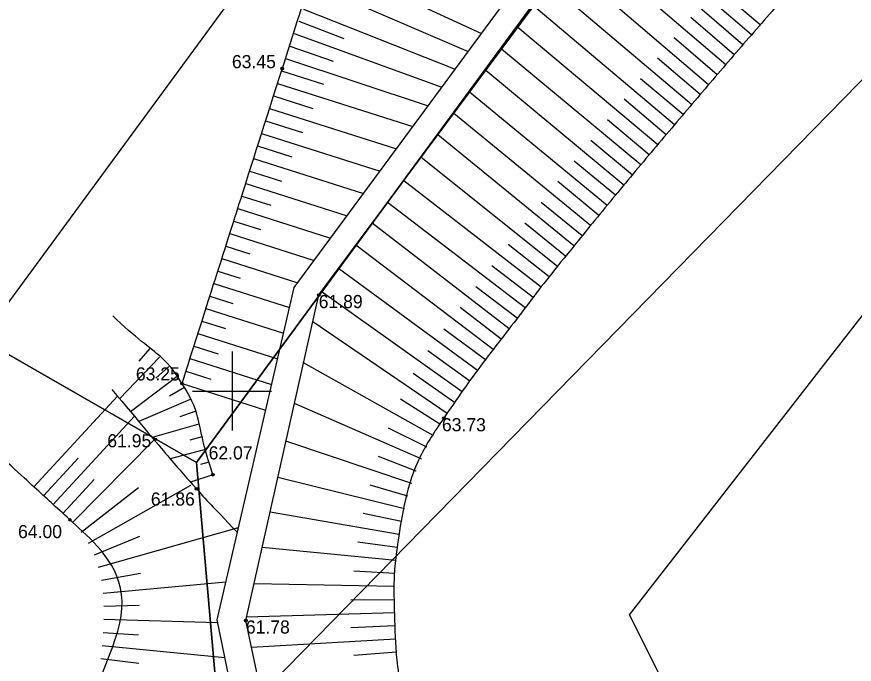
# Model space of a CAD drawing. Extents: x 616607 to 617499, y 408385 to 409695.
# Drawn here: x 617141.81 to 617173.68, y 409239.59 to 409264.26 of the extents above; entities that cross this region are included whole.
import ezdxf

# ---------------------------------------------------------------- set-up
doc = ezdxf.new("R2010")
doc.units = 0
for name, color, linetype in [('GEOD_ELEM_####_####_#', 7, 'Continuous'), ('HIDG_GRAV_####_####_#', 7, 'Continuous'), ('RAMI_PLAN_####_TKST_#', 7, 'Continuous'), ('RAMI_UZMR_####_####_#', 7, 'Continuous'), ('RELJ_AATZ_####_TKST_#', 7, 'Continuous'), ('RELJ_ELEM_####_####_#', 7, 'Continuous'), ('RELJ_NOGA_####_####_#', 7, 'Continuous'), ('RELJ_NOGL_####_####_#', 7, 'Continuous'), ('ROBZ_IERR_####_####_#', 7, 'Continuous'), ('ROBZ_UZMR_####_####_#', 7, 'Continuous')]:
    doc.layers.add(name, color=color, linetype=linetype)

# ---------------------------------------------------------------- blocks, each defined once
blk = doc.blocks.new('PKT')
at = {"layer": 'RELJ_ELEM_####_####_#'}
blk.add_circle((0, 0), 0.05, dxfattribs=at)
blk = doc.blocks.new('KRUSTS')
at = {"layer": 'GEOD_ELEM_####_####_#'}
for p, q in [((0, 1.5), (0, 0)), ((-1.5, 0), (0, 0)), ((0, 0), (0, -1.5)), ((0, 0), (1.5, 0))]:
    blk.add_line(p, q, dxfattribs=at)

msp = doc.modelspace()

# ---------------------------------------------------------------- linework, layer by layer
at = {"layer": 'HIDG_GRAV_####_####_#'}
for points in [[(617196.049, 409072.553), (617193.886, 409072.979), (617195.921, 409087.874), (617195.921, 409087.874), (617199.518, 409112.516), (617194.569, 409134.842), (617162.019, 409207.474), (617151.93, 409229.107), (617149.428, 409241.28), (617152.359, 409253.938), (617188.564, 409303.055), (617197.968, 409312.659), (617223.456, 409346.169), (617232.567, 409363.51), (617247.671, 409422.509), (617276.576, 409461.456), (617285.007, 409472.526), (617327.765, 409527.3)], [(617198.671, 409072.074), (617200.929, 409072.435), (617202.532, 409075.622), (617201.237, 409087.874), (617202.422, 409112.516), (617197.415, 409136.544), (617162.613, 409207.758), (617153.021, 409229.447), (617150.525, 409241.262), (617153.298, 409253.658), (617189.431, 409302.264), (617198.754, 409312.12), (617224.478, 409345.652), (617234.105, 409363.027), (617250.009, 409421.44), (617285.914, 409471.848), (617328.6, 409526.531)]]:
    msp.add_lwpolyline(points, dxfattribs=at)
at = {"layer": 'RAMI_PLAN_####_TKST_#'}
msp.add_line((617357.121, 409449.318), (617128.46, 409215.262), dxfattribs=at)
at = {"layer": 'RAMI_UZMR_####_####_#'}
msp.add_lwpolyline([(617101.571, 408748.246), (617213.472, 409074.039), (617215.883, 409140.56), (617165.121, 409241.478), (617252.137, 409353.424), (617269.572, 409425.099), (617332.631, 409510.312), (617439.945, 409622.037), (617425.373, 409635.959), (617242.079, 409440.82), (617216.614, 409355.716), (617136.613, 409246.751), (617191.828, 409115.62), (617145.545, 408952.8)], dxfattribs=at)
at = {"layer": 'RELJ_NOGA_####_####_#'}
for p, q in [((617170.094, 409263.943), (617164.518, 409268.751)), ((617169.441, 409263.186), (617163.92, 409267.946)), ((617168.788, 409262.428), (617163.316, 409267.134)), ((617153.513, 409266.384), (617159.493, 409263.616)), ((617168.137, 409261.669), (617162.707, 409266.315)), ((617153.104, 409265.471), (617158.992, 409262.936)), ((617167.488, 409260.908), (617162.092, 409265.487)), ((617169.767, 409263.564), (617168.103, 409265)), ((617166.842, 409260.145), (617161.482, 409264.666)), ((617152.721, 409264.548), (617158.491, 409262.257)), ((617152.54, 409264.082), (617152.539, 409264.082)), ((617152.54, 409264.082), (617154.25, 409263.432)), ((617169.114, 409262.807), (617167.466, 409264.228)), ((617170.094, 409263.943), (617170.095, 409263.942)), ((617152.365, 409263.613), (617152.364, 409263.614)), ((617152.365, 409263.613), (617157.988, 409261.575)), ((617166.199, 409259.379), (617160.873, 409263.848)), ((617168.462, 409262.049), (617166.827, 409263.451)), ((617169.767, 409263.564), (617169.768, 409263.564)), ((617152.197, 409263.142), (617152.197, 409263.142)), ((617152.197, 409263.142), (617153.853, 409262.561)), ((617165.557, 409258.612), (617160.261, 409263.024)), ((617169.441, 409263.186), (617169.442, 409263.185)), ((617152.036, 409262.669), (617152.035, 409262.669)), ((617152.036, 409262.669), (617157.463, 409260.862)), ((617167.812, 409261.289), (617166.189, 409262.673)), ((617169.114, 409262.807), (617169.115, 409262.807)), ((617168.788, 409262.428), (617168.789, 409262.427)), ((617151.882, 409262.193), (617151.882, 409262.193)), ((617151.882, 409262.193), (617153.477, 409261.686)), ((617164.917, 409257.843), (617159.657, 409262.212)), ((617168.462, 409262.049), (617168.462, 409262.049)), ((617151.731, 409261.717), (617151.73, 409261.717)), ((617151.731, 409261.717), (617156.885, 409260.078)), ((617167.165, 409260.527), (617165.551, 409261.891)), ((617164.28, 409257.073), (617159.043, 409261.386)), ((617168.137, 409261.669), (617168.137, 409261.669)), ((617151.579, 409261.24), (617151.579, 409261.24)), ((617151.579, 409261.24), (617153.077, 409260.764)), ((617166.52, 409259.762), (617164.918, 409261.111)), ((617167.812, 409261.289), (617167.812, 409261.289)), ((617151.428, 409260.764), (617151.427, 409260.764)), ((617151.428, 409260.764), (617156.258, 409259.228)), ((617167.488, 409260.908), (617167.489, 409260.908)), ((617163.645, 409256.3), (617158.438, 409260.572)), ((617167.165, 409260.527), (617167.165, 409260.526)), ((617151.276, 409260.287), (617151.276, 409260.287)), ((617151.276, 409260.287), (617152.677, 409259.842)), ((617165.878, 409258.996), (617164.284, 409260.328)), ((617166.842, 409260.145), (617166.843, 409260.144)), ((617151.125, 409259.811), (617151.124, 409259.811)), ((617151.125, 409259.811), (617155.632, 409258.378)), ((617163.013, 409255.526), (617157.829, 409259.754)), ((617165.237, 409258.228), (617163.654, 409259.546)), ((617166.52, 409259.762), (617166.52, 409259.762)), ((617150.973, 409259.334), (617150.973, 409259.334)), ((617150.973, 409259.334), (617152.277, 409258.92)), ((617166.199, 409259.379), (617166.199, 409259.379)), ((617150.822, 409258.858), (617150.821, 409258.858)), ((617150.822, 409258.858), (617155.005, 409257.528)), ((617162.384, 409254.748), (617157.194, 409258.899)), ((617165.878, 409258.996), (617165.878, 409258.996)), ((617164.599, 409257.458), (617163.023, 409258.76)), ((617165.557, 409258.612), (617165.558, 409258.612)), ((617150.67, 409258.381), (617150.67, 409258.381)), ((617150.67, 409258.381), (617151.877, 409257.998)), ((617165.237, 409258.228), (617165.237, 409258.228)), ((617150.519, 409257.905), (617150.518, 409257.905)), ((617150.519, 409257.905), (617154.379, 409256.678)), ((617161.766, 409253.962), (617156.533, 409258.009)), ((617163.962, 409256.687), (617162.397, 409257.976)), ((617164.917, 409257.843), (617164.918, 409257.843)), ((617150.367, 409257.428), (617150.367, 409257.428)), ((617150.367, 409257.428), (617151.477, 409257.075)), ((617164.599, 409257.458), (617164.599, 409257.458)), ((617150.216, 409256.952), (617150.215, 409256.952)), ((617150.216, 409256.952), (617153.752, 409255.827)), ((617161.157, 409253.169), (617155.914, 409257.177)), ((617163.329, 409255.913), (617161.768, 409257.186)), ((617164.28, 409257.073), (617164.281, 409257.072)), ((617163.962, 409256.687), (617163.963, 409256.687)), ((617150.064, 409256.475), (617150.064, 409256.475)), ((617150.064, 409256.475), (617151.077, 409256.153)), ((617160.549, 409252.375), (617155.328, 409256.389)), ((617162.697, 409255.138), (617161.145, 409256.399)), ((617163.645, 409256.3), (617163.646, 409256.3)), ((617149.913, 409255.999), (617149.912, 409255.999)), ((617149.913, 409255.999), (617153.125, 409254.977)), ((617163.329, 409255.913), (617163.329, 409255.913)), ((617149.761, 409255.522), (617149.761, 409255.522)), ((617149.761, 409255.522), (617150.677, 409255.231)), ((617159.941, 409251.581), (617154.709, 409255.556)), ((617162.074, 409254.356), (617160.509, 409255.583)), ((617163.013, 409255.526), (617163.013, 409255.525)), ((617149.61, 409255.046), (617149.609, 409255.046)), ((617149.61, 409255.046), (617152.499, 409254.127)), ((617162.697, 409255.138), (617162.697, 409255.138)), ((617161.461, 409253.566), (617159.89, 409254.775)), ((617162.384, 409254.748), (617162.384, 409254.748)), ((617149.458, 409254.569), (617149.458, 409254.569)), ((617149.458, 409254.569), (617150.31, 409254.298)), ((617159.342, 409250.78), (617154.05, 409254.67)), ((617149.307, 409254.093), (617149.306, 409254.093)), ((617149.307, 409254.093), (617152.183, 409253.178)), ((617162.074, 409254.356), (617162.074, 409254.356)), ((617158.756, 409249.97), (617153.396, 409253.79)), ((617160.853, 409252.772), (617159.282, 409253.973)), ((617161.766, 409253.962), (617161.767, 409253.961)), ((617149.155, 409253.616), (617149.155, 409253.616)), ((617149.155, 409253.616), (617150.03, 409253.338)), ((617161.461, 409253.566), (617161.461, 409253.566)), ((617149.004, 409253.14), (617149.003, 409253.14)), ((617149.004, 409253.14), (617151.957, 409252.201)), ((617160.244, 409251.978), (617158.68, 409253.181)), ((617161.157, 409253.169), (617161.157, 409253.169)), ((617145.735, 409252.605), (617145.734, 409252.605)), ((617148.852, 409252.663), (617148.852, 409252.663)), ((617148.852, 409252.663), (617149.75, 409252.378)), ((617158.183, 409249.15), (617153.069, 409252.634)), ((617160.853, 409252.772), (617160.853, 409252.772)), ((617146.111, 409252.276), (617146.111, 409252.275)), ((617148.701, 409252.187), (617148.7, 409252.187)), ((617148.701, 409252.187), (617151.731, 409251.223)), ((617159.64, 409251.182), (617158.062, 409252.361)), ((617160.549, 409252.375), (617160.55, 409252.374)), ((617146.492, 409251.952), (617146.491, 409251.951)), ((617160.244, 409251.978), (617160.244, 409251.978)), ((617146.871, 409251.626), (617146.449, 409251.142)), ((617148.549, 409251.71), (617148.549, 409251.71)), ((617148.549, 409251.71), (617149.47, 409251.418)), ((617159.047, 409250.376), (617157.449, 409251.531)), ((617159.941, 409251.581), (617159.942, 409251.58)), ((617147.241, 409251.29), (617145.721, 409249.706)), ((617148.398, 409251.234), (617148.397, 409251.234)), ((617148.398, 409251.234), (617151.504, 409250.246)), ((617159.64, 409251.182), (617159.64, 409251.181)), ((617147.591, 409250.933), (617147.097, 409250.485)), ((617157.649, 409248.305), (617152.721, 409251.078)), ((617147.911, 409250.549), (617146.139, 409249.21)), ((617148.246, 409250.757), (617148.246, 409250.757)), ((617148.246, 409250.757), (617149.19, 409250.457)), ((617158.468, 409249.561), (617156.888, 409250.662)), ((617159.342, 409250.78), (617159.343, 409250.779)), ((617148.095, 409250.281), (617148.094, 409250.281)), ((617148.095, 409250.281), (617151.278, 409249.269)), ((617159.047, 409250.376), (617159.048, 409250.376)), ((617148.184, 409250.131), (617147.613, 409249.804)), ((617158.756, 409249.97), (617158.757, 409249.969)), ((617142.458, 409246.351), (617145.634, 409249.809)), ((617148.406, 409249.683), (617146.448, 409248.843)), ((617157.906, 409248.734), (617156.406, 409249.687)), ((617157.203, 409247.411), (617152.375, 409249.53)), ((617158.468, 409249.561), (617158.468, 409249.561)), ((617143.195, 409245.675), (617146.284, 409249.038)), ((617148.585, 409249.216), (617148.013, 409249.022)), ((617158.183, 409249.15), (617158.184, 409249.149)), ((617148.734, 409248.739), (617146.965, 409248.229)), ((617157.906, 409248.734), (617157.906, 409248.734)), ((617157.415, 409247.863), (617155.952, 409248.583)), ((617143.93, 409244.997), (617147.033, 409248.147)), ((617148.866, 409248.256), (617148.393, 409248.133)), ((617156.843, 409246.478), (617152.052, 409248.09)), ((617157.649, 409248.305), (617157.65, 409248.305)), ((617148.991, 409247.773), (617147.648, 409247.422)), ((617157.415, 409247.863), (617157.415, 409247.863)), ((617142.827, 409246.013), (617144.143, 409247.447)), ((617157.012, 409246.948), (617155.572, 409247.504)), ((617157.203, 409247.411), (617157.204, 409247.41)), ((617149.122, 409247.29), (617148.795, 409247.196)), ((617149.27, 409246.812), (617148.421, 409246.531)), ((617157.012, 409246.948), (617157.013, 409246.948)), ((617142.09, 409246.69), (617142.09, 409246.689)), ((617143.563, 409245.337), (617144.751, 409246.63)), ((617144.539, 409244.208), (617148.425, 409246.41)), ((617156.564, 409245.518), (617151.743, 409246.707)), ((617156.694, 409246.001), (617155.254, 409246.419)), ((617156.843, 409246.478), (617156.844, 409246.478)), ((617142.458, 409246.351), (617142.458, 409246.351)), ((617144.261, 409244.623), (617146.437, 409246.323)), ((617142.827, 409246.013), (617142.826, 409246.013)), ((617156.694, 409246.001), (617156.694, 409246.001)), ((617143.195, 409245.675), (617143.194, 409245.674)), ((617156.564, 409245.518), (617156.565, 409245.518)), ((617143.563, 409245.337), (617143.563, 409245.336)), ((617156.359, 409244.54), (617151.448, 409245.389)), ((617156.452, 409245.031), (617154.994, 409245.33)), ((617143.93, 409244.997), (617143.929, 409244.996)), ((617144.92, 409243.286), (617150.244, 409244.805)), ((617156.452, 409245.031), (617156.453, 409245.031)), ((617144.261, 409244.623), (617144.261, 409244.623)), ((617156.359, 409244.54), (617156.36, 409244.539)), ((617144.539, 409244.208), (617144.538, 409244.207)), ((617144.758, 409243.759), (617146.495, 409244.467)), ((617156.283, 409244.045), (617154.788, 409244.247)), ((617156.227, 409243.549), (617151.146, 409244.039)), ((617156.283, 409244.045), (617156.284, 409244.045)), ((617144.758, 409243.759), (617144.758, 409243.759)), ((617156.227, 409243.549), (617156.228, 409243.548)), ((617144.92, 409243.286), (617144.919, 409243.286)), ((617145.03, 409242.798), (617146.515, 409243.058)), ((617156.191, 409243.05), (617154.63, 409243.136)), ((617156.191, 409243.05), (617156.191, 409243.05)), ((617145.03, 409242.798), (617145.03, 409242.798)), ((617145.095, 409242.303), (617149.765, 409242.736)), ((617156.172, 409242.55), (617150.836, 409242.651)), ((617145.095, 409242.303), (617145.094, 409242.303)), ((617156.172, 409242.55), (617156.173, 409242.55)), ((617156.168, 409242.05), (617154.526, 409242.038)), ((617156.168, 409242.05), (617156.169, 409242.05)), ((617145.124, 409241.804), (617146.46, 409241.839)), ((617145.124, 409241.804), (617145.124, 409241.804)), ((617145.123, 409241.304), (617145.122, 409241.304)), ((617145.123, 409241.304), (617149.448, 409241.181)), ((617156.178, 409241.55), (617150.554, 409241.39)), ((617156.178, 409241.55), (617156.179, 409241.55)), ((617156.195, 409241.051), (617154.522, 409240.98)), ((617156.195, 409241.051), (617156.195, 409241.051)), ((617145.099, 409240.804), (617145.099, 409240.804)), ((617145.099, 409240.804), (617146.445, 409240.716)), ((617156.219, 409240.551), (617150.743, 409240.231)), ((617156.219, 409240.551), (617156.22, 409240.551)), ((617145.057, 409240.306), (617145.056, 409240.306)), ((617145.057, 409240.306), (617149.722, 409239.852)), ((617156.253, 409240.052), (617154.638, 409239.927)), ((617156.253, 409240.052), (617156.253, 409240.052)), ((617145.001, 409239.809), (617145.001, 409239.809)), ((617145.001, 409239.809), (617146.457, 409239.63))]:
    msp.add_line(p, q, dxfattribs=at)
for points in [[(617148.095, 409250.281), (617149.367, 409254.282), (617150.639, 409258.284), (617151.912, 409262.285), (617156.597, 409277.022), (617171.021, 409286.603), (617180.379, 409298.915), (617194.802, 409317.89), (617212.921, 409334.355), (617223.034, 409356.295), (617225.913, 409362.541), (617226.817, 409369.327), (617228.782, 409375.821), (617233.86, 409392.605), (617237.843, 409409.628), (617244.376, 409426.063), (617252.258, 409445.895), (617268.673, 409460.708), (617281.86, 409477.296), (617294.583, 409493.301), (617307.725, 409508.821), (617320.496, 409524.825), (617320.543, 409524.885), (617320.584, 409524.948), (617320.623, 409525.013), (617320.843, 409525.374), (617320.906, 409525.909), (617320.728, 409526.275), (617320.636, 409526.463), (617320.388, 409526.567), (617320.294, 409526.764), (617319.61, 409528.184), (617318.926, 409529.604), (617318.242, 409531.024)], [(617336.806, 409523.735), (617334.087, 409521.174), (617331.368, 409518.613), (617328.65, 409516.053), (617321.193, 409509.03), (617314.57, 409501.094), (617308.568, 409492.793), (617305.546, 409488.614), (617302.537, 409484.426), (617299.516, 409480.247), (617296.49, 409476.063), (617293.469, 409471.875), (617290.436, 409467.695), (617287.772, 409464.025), (617284.965, 409460.461), (617282.252, 409456.826), (617279.55, 409453.205), (617276.887, 409449.558), (617274.256, 409445.882), (617271.624, 409442.206), (617269.17, 409438.414), (617266.782, 409434.573), (617265.581, 409432.642), (617264.455, 409430.674), (617263.346, 409428.69), (617262.228, 409426.69), (617261.169, 409424.668), (617260.166, 409422.606), (617258.56, 409419.302), (617257.132, 409415.931), (617255.903, 409412.47), (617254.682, 409409.035), (617253.531, 409405.585), (617252.579, 409402.073), (617251.627, 409398.563), (617250.683, 409395.052), (617249.746, 409391.538), (617248.81, 409388.023), (617247.876, 409384.508), (617246.956, 409380.989), (617246.456, 409379.078), (617246.028, 409377.149), (617245.649, 409375.21), (617245.269, 409373.268), (617244.984, 409371.31), (617244.622, 409369.366), (617244.259, 409367.42), (617243.878, 409365.48), (617243.456, 409363.545), (617243.245, 409362.576), (617242.967, 409361.625), (617242.691, 409360.672), (617242.413, 409359.713), (617242.093, 409358.772), (617241.734, 409357.838), (617241.092, 409356.173), (617240.315, 409354.578), (617239.389, 409353.048), (617238.465, 409351.519), (617237.498, 409350.034), (617236.402, 409348.636), (617235.3, 409347.23), (617234.195, 409345.828), (617233.083, 409344.431), (617231.973, 409343.038), (617230.863, 409341.647), (617229.743, 409340.262), (617227.764, 409337.815), (617225.693, 409335.438), (617223.461, 409333.217), (617221.215, 409330.983), (617218.873, 409328.856), (617216.607, 409326.646), (617214.346, 409324.442), (617212.093, 409322.231), (617209.875, 409319.98), (617208.771, 409318.86), (617207.791, 409317.635), (617206.772, 409316.432), (617205.753, 409315.229), (617204.825, 409314.017), (617203.96, 409312.646), (617203.768, 409312.342), (617203.633, 409312.004), (617203.62, 409311.655), (617203.607, 409311.284), (617203.603, 409310.913), (617203.599, 409310.542), (617203.595, 409310.167), (617203.603, 409309.793), (617203.596, 409309.419), (617203.588, 409309.066), (617203.48, 409308.714), (617203.309, 409308.4), (617202.615, 409307.13), (617201.9, 409305.914), (617201.16, 409304.689), (617200.419, 409303.462), (617199.689, 409302.232), (617198.921, 409301.021), (617197.385, 409298.6), (617195.744, 409296.251), (617194.012, 409293.966), (617188.331, 409286.47), (617182.548, 409279.072), (617176.617, 409271.78), (617175.091, 409269.904), (617173.565, 409268.03), (617172.006, 409266.181), (617170.46, 409264.348), (617168.875, 409262.548), (617167.326, 409260.717), (617165.749, 409258.854), (617164.19, 409256.978), (617162.652, 409255.082), (617161.86, 409254.106), (617161.109, 409253.1), (617160.341, 409252.105), (617159.552, 409251.081), (617158.796, 409250.055), (617158.061, 409248.97), (617157.091, 409247.54), (617156.549, 409245.874), (617156.301, 409244.175), (617156.178, 409243.327), (617156.153, 409242.478), (617156.175, 409241.631), (617156.198, 409240.798), (617156.24, 409239.966), (617156.347, 409239.134), (617156.709, 409236.311), (617157.141, 409233.481), (617158.294, 409230.866), (617161.329, 409223.986), (617164.552, 409217.339), (617167.894, 409210.677), (617170.758, 409204.966), (617173.578, 409199.236), (617176.506, 409193.56), (617179.423, 409187.907), (617182.384, 409182.277), (617185.301, 409176.624), (617188.243, 409170.922), (617191.171, 409165.213), (617194.071, 409159.489), (617195.541, 409156.585), (617196.952, 409153.652), (617198.382, 409150.727), (617199.832, 409147.761), (617201.227, 409144.774), (617202.61, 409141.772), (617203.681, 409139.449), (617204.533, 409137.047), (617205.282, 409134.589), (617206.022, 409132.164), (617206.554, 409129.71), (617206.943, 409127.212), (617207.329, 409124.726), (617207.611, 409122.242), (617207.809, 409119.738), (617208.005, 409117.248), (617208.126, 409114.753), (617208.097, 409112.263), (617208.074, 409110.266), (617207.983, 409108.256), (617207.635, 409106.282), (617207.283, 409104.281), (617206.913, 409102.294), (617206.558, 409100.3), (617206.203, 409098.306), (617205.85, 409096.331), (617205.506, 409094.315), (617205.165, 409092.324), (617205.06, 409090.322), (617205.116, 409088.325), (617205.171, 409086.355), (617205.316, 409084.384), (617205.484, 409082.414), (617205.653, 409080.435), (617205.914, 409078.469), (617206.09, 409076.495), (617206.126, 409076.085), (617206.005, 409075.66), (617206.103, 409075.26)], [(617149.27, 409246.812), (617148.878, 409247.968), (617148.727, 409249.275), (617148.095, 409250.281), (617147.458, 409251.295), (617146.336, 409252.005), (617145.457, 409252.867)], [(617191.5, 409068.875), (617191.187, 409071.639), (617190.873, 409074.403), (617190.56, 409077.167), (617188.889, 409091.892), (617197.619, 409106.66), (617195.165, 409121.386), (617194.844, 409123.312), (617194.157, 409125.135), (617193.325, 409126.9), (617187.756, 409138.717), (617181.857, 409150.154), (617176.29, 409161.887), (617165.241, 409185.172), (617154.985, 409208.835), (617144.902, 409232.447), (617143.246, 409236.327), (617146.946, 409242.229), (617143.832, 409245.09), (617142.81, 409246.028), (617141.789, 409246.966), (617140.768, 409247.904)]]:
    msp.add_open_spline(points, degree=3, dxfattribs=at)
at = {"layer": 'RELJ_NOGL_####_####_#'}
msp.add_open_spline([(617145.425, 409250.055), (617146.5, 409248.794), (617147.547, 409247.509), (617148.649, 409246.273), (617149.151, 409245.711), (617149.677, 409245.172), (617150.191, 409244.622)], degree=3, dxfattribs=at)
at = {"layer": 'ROBZ_IERR_####_####_#'}
msp.add_lwpolyline([(617119.605, 409263.967), (617148.652, 409247.272), (617150.138, 409230.13), (617196.507, 409136.07), (617200.886, 409119.423), (617196.025, 409075.262), (617232.282, 409073.757)], dxfattribs=at)
at = {"layer": 'ROBZ_UZMR_####_####_#'}
for points in [[(617232.583, 409073.745), (617196.025, 409075.262), (617200.886, 409119.423), (617196.507, 409136.07), (617150.138, 409230.13), (617148.652, 409247.272), (617201.229, 409318.934), (617233.453, 409357.938), (617244.928, 409391.934), (617250.98, 409414.497), (617255.789, 409432.426), (617326.39, 409521.291), (617332.188, 409529.592), (617332.358, 409529.835), (617335.391, 409534.333), (617341.051, 409533.641), (617349.913, 409536.856), (617370.73, 409556.7), (617378.749, 409547.935), (617381.343, 409545.1)], [(617175.508, 409335.542), (617196.893, 409321.733), (617201.229, 409318.934), (617148.652, 409247.272), (617118.895, 409264.376)]]:
    msp.add_lwpolyline(points, dxfattribs=at)

# ---------------------------------------------------------------- block references
at = {"layer": 'GEOD_ELEM_####_####_#'}
msp.add_blockref('KRUSTS', (617150, 409250), dxfattribs=at)
at = {"layer": 'RELJ_ELEM_####_####_#'}
for p in [(617151.912, 409262.285), (617153.298, 409253.658), (617148.095, 409250.281), (617158.061, 409248.97), (617147.079, 409248.16), (617149.27, 409246.812), (617148.649, 409246.273), (617143.832, 409245.09), (617150.525, 409241.262)]:
    msp.add_blockref('PKT', p, dxfattribs=at)

# ---------------------------------------------------------------- texts
at = {"layer": 'RELJ_AATZ_####_TKST_#'}
for s, p in [('63.45', (617149.994, 409262.297)), ('61.89', (617153.298, 409253.158)), ('63.25', (617146.339, 409250.401)), ('63.73', (617157.987, 409248.467)), ('61.95', (617145.252, 409247.856)), ('62.07', (617149.108, 409247.395)), ('61.86', (617146.909, 409245.636)), ('64.00', (617141.854, 409244.396)), ('61.78', (617150.525, 409240.762))]:
    msp.add_text(s, height=0.5, dxfattribs=at).set_placement(p)

doc.saveas('drawing.dxf')
